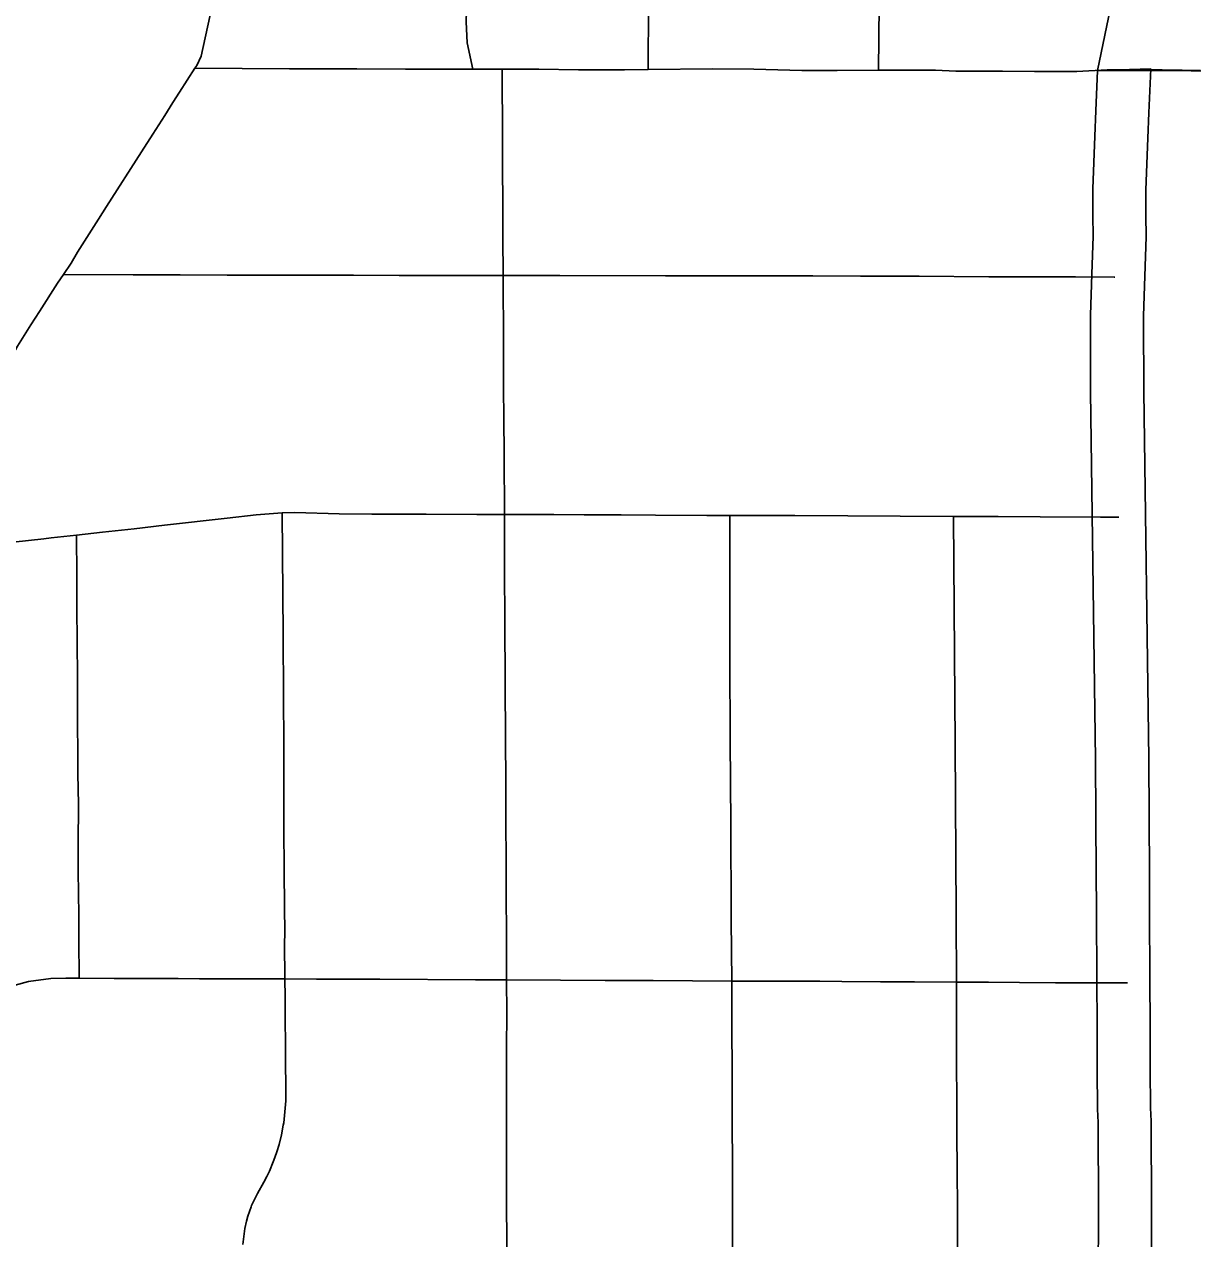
# Model space of a CAD drawing. Extents: x -19 to 366, y -4 to 359.
# Drawn here: x 155.4399 to 155.7942, y 194.0408 to 194.4089 of the extents above; entities that cross this region are included whole.
import ezdxf

# ---------------------------------------------------------------- set-up
doc = ezdxf.new("R2010")
doc.units = 0
for name, color, linetype in [('Level 10', 7, 'Continuous'), ('Level 33', 7, 'Continuous'), ('Level 60', 7, 'Continuous')]:
    doc.layers.add(name, color=color, linetype=linetype)

msp = doc.modelspace()

# ---------------------------------------------------------------- linework, layer by layer
at = {"layer": 'Level 10'}
for p, q in [((155.76359, 194.33314), (155.76358, 194.33312)), ((155.76359, 194.33314), (155.76358, 194.33312)), ((155.77967, 194.33258), (155.77967, 194.33258)), ((155.76474, 194.18602), (155.76474, 194.18623)), ((155.76474, 194.18602), (155.76474, 194.18623)), ((155.78084, 194.18623), (155.78084, 194.18633)), ((155.76515, 194.11809), (155.76515, 194.11817)), ((155.76515, 194.11809), (155.76515, 194.11817)), ((155.78124, 194.11819), (155.78124, 194.11822)), ((155.76558, 194.04989), (155.76558, 194.0499)), ((155.76558, 194.04989), (155.76558, 194.0499)), ((155.78168, 194.04992), (155.78168, 194.04992))]:
    msp.add_line(p, q, dxfattribs=at)
for points in [[(155.82217, 194.3947), (155.76532, 194.39494), (155.78685, 194.49871), (155.78934, 194.50995), (155.79133, 194.51633), (155.79322, 194.52145), (155.79466, 194.52494), (155.79791, 194.53172), (155.79985, 194.53524)], [(155.76532, 194.39494), (155.76479, 194.3827), (155.76447, 194.37496), (155.76392, 194.35907), (155.7639, 194.35456), (155.76391, 194.35095), (155.76398, 194.34469), (155.76359, 194.33314)], [(155.76532, 194.39494), (155.76479, 194.3827), (155.76447, 194.37496), (155.76392, 194.35907), (155.7639, 194.35456), (155.76391, 194.35095), (155.76398, 194.34469), (155.76359, 194.33314)], [(155.76532, 194.39494), (155.78145, 194.39539), (155.78088, 194.38202), (155.78056, 194.37435), (155.78002, 194.35875), (155.78, 194.35453), (155.78, 194.35107), (155.78008, 194.34451), (155.77967, 194.33258)], [(155.77967, 194.33258), (155.78008, 194.34451), (155.78, 194.35107), (155.78, 194.35453), (155.78002, 194.35875), (155.78056, 194.37435), (155.78088, 194.38202), (155.78145, 194.39539), (155.76532, 194.39494)], [(155.76358, 194.33312), (155.76317, 194.32076), (155.76319, 194.31318), (155.76323, 194.30404), (155.76325, 194.29749), (155.76474, 194.18602)], [(155.76358, 194.33312), (155.76317, 194.32076), (155.76319, 194.31318), (155.76323, 194.30404), (155.76325, 194.29749), (155.76474, 194.18602)], [(155.77967, 194.33258), (155.77927, 194.32051), (155.77929, 194.31324), (155.77933, 194.3041), (155.77935, 194.29763), (155.78084, 194.18623)], [(155.78084, 194.18623), (155.77935, 194.29763), (155.77933, 194.3041), (155.77929, 194.31324), (155.77927, 194.32051), (155.77967, 194.33258)], [(155.76474, 194.18623), (155.76495, 194.15089), (155.765, 194.1413), (155.76515, 194.11809)], [(155.76474, 194.18623), (155.76495, 194.15089), (155.765, 194.1413), (155.76515, 194.11809)], [(155.78084, 194.18633), (155.78104, 194.15098), (155.78109, 194.1414), (155.78124, 194.11819)], [(155.78124, 194.11819), (155.78109, 194.1414), (155.78104, 194.15098), (155.78084, 194.18633)], [(155.76515, 194.11817), (155.76518, 194.10669), (155.76518, 194.10293), (155.76519, 194.09749), (155.76524, 194.09212), (155.76532, 194.08004), (155.76554, 194.076), (155.76558, 194.04989)], [(155.76515, 194.11817), (155.76518, 194.10669), (155.76518, 194.10293), (155.76519, 194.09749), (155.76524, 194.09212), (155.76532, 194.08004), (155.76554, 194.076), (155.76558, 194.04989)], [(155.78124, 194.11822), (155.78128, 194.10671), (155.78128, 194.10294), (155.78129, 194.09758), (155.78133, 194.09224), (155.78142, 194.08052), (155.78164, 194.07644), (155.78168, 194.04992)], [(155.78168, 194.04992), (155.78164, 194.07644), (155.78142, 194.08052), (155.78133, 194.09224), (155.78129, 194.09758), (155.78128, 194.10294), (155.78128, 194.10671), (155.78124, 194.11822)], [(155.76558, 194.0499), (155.76559, 194.0425), (155.76556, 194.03546), (155.76556, 194.03216), (155.76562, 194.0222), (155.76569, 194.01377), (155.76582, 193.98157)], [(155.76558, 194.0499), (155.76559, 194.0425), (155.76556, 194.03546), (155.76556, 194.03216), (155.76562, 194.0222), (155.76569, 194.01377), (155.76582, 193.98157)], [(155.78168, 194.04992), (155.78169, 194.04248), (155.78166, 194.03544), (155.78166, 194.03221), (155.78172, 194.02231), (155.78178, 194.01387), (155.78192, 193.98163)], [(155.78192, 193.98163), (155.78178, 194.01387), (155.78172, 194.02231), (155.78166, 194.03221), (155.78166, 194.03544), (155.78169, 194.04248), (155.78168, 194.04992)]]:
    msp.add_lwpolyline(points, dxfattribs=at)
at = {"layer": 'Level 33'}
for points in [[(155.62912, 194.39516), (155.62922, 194.41485), (155.62956, 194.43988), (155.62965, 194.45092), (155.62976, 194.46227), (155.62989, 194.47467), (155.63003, 194.48972), (155.63009, 194.50114), (155.63029, 194.51673), (155.63034, 194.5246), (155.63057, 194.54672)], [(155.69894, 194.39498), (155.69926, 194.42466), (155.6994, 194.43891), (155.69979, 194.46728), (155.69986, 194.47532), (155.7, 194.48789), (155.70019, 194.50127), (155.70051, 194.5254), (155.70092, 194.54589)], [(155.49169, 194.39562), (155.49221, 194.39642), (155.49352, 194.39927), (155.4962, 194.41128), (155.49709, 194.41549), (155.49936, 194.4265), (155.50126, 194.43582), (155.50394, 194.44839), (155.50514, 194.4542), (155.50728, 194.46446), (155.50889, 194.47219), (155.51093, 194.48177), (155.51174, 194.48554), (155.51294, 194.49129), (155.51382, 194.49419), (155.51604, 194.50081), (155.5185, 194.50393), (155.52083, 194.5068), (155.52603, 194.51139), (155.52923, 194.51423), (155.534, 194.51879), (155.53506, 194.51967), (155.53677, 194.52178)], [(155.5759, 194.3953), (155.57421, 194.40329), (155.57395, 194.40961), (155.57424, 194.41976), (155.57453, 194.43775), (155.57496, 194.46758), (155.57519, 194.48127), (155.57563, 194.50397), (155.5758, 194.51951)], [(155.45181, 194.33308), (155.45412, 194.33649), (155.45606, 194.33979), (155.46246, 194.34981), (155.46488, 194.35366), (155.47545, 194.3702), (155.47891, 194.37563), (155.48251, 194.38125), (155.48502, 194.38519), (155.48703, 194.38838), (155.49169, 194.39562)], [(155.5759, 194.3953), (155.56299, 194.3953), (155.5555, 194.39535), (155.54079, 194.39541), (155.53023, 194.39543), (155.52033, 194.39545), (155.49169, 194.39562)], [(155.58478, 194.39531), (155.5759, 194.3953)], [(155.58513, 194.33278), (155.58505, 194.34438), (155.58504, 194.35183), (155.58495, 194.36831), (155.58492, 194.37395), (155.58478, 194.39531)], [(155.62912, 194.39516), (155.62187, 194.39508), (155.61391, 194.39512), (155.60797, 194.39513), (155.59598, 194.39531), (155.58478, 194.39531)], [(155.69894, 194.39498), (155.68644, 194.39495), (155.67564, 194.39494), (155.66116, 194.39531), (155.64858, 194.39539), (155.62912, 194.39516)], [(155.79095, 194.39499), (155.78489, 194.3951), (155.77499, 194.39508), (155.76824, 194.39509), (155.75906, 194.39462), (155.75305, 194.39461), (155.74627, 194.39461), (155.73654, 194.39466), (155.73216, 194.39466), (155.72233, 194.39467), (155.71616, 194.39498), (155.71311, 194.395), (155.69894, 194.39498)], [(155.79655, 194.39488), (155.79095, 194.39499)], [(155.4282, 194.25141), (155.42869, 194.25227), (155.42876, 194.25635), (155.42919, 194.26357), (155.43022, 194.27882), (155.43086, 194.28908), (155.43283, 194.30072), (155.43419, 194.30445), (155.43792, 194.31134), (155.44196, 194.31777), (155.44456, 194.32185), (155.45002, 194.33043), (155.45181, 194.33308)], [(155.58513, 194.33278), (155.5682, 194.33276), (155.55363, 194.33281), (155.53975, 194.33289), (155.52469, 194.33285), (155.50141, 194.33291), (155.48722, 194.33294), (155.48153, 194.33297), (155.48018, 194.33296), (155.47872, 194.33296), (155.47298, 194.33299), (155.45181, 194.33308)], [(155.77054, 194.3323), (155.77033, 194.3323), (155.75861, 194.33234), (155.73239, 194.33237), (155.7113, 194.33254), (155.69345, 194.33255), (155.67897, 194.33263), (155.65237, 194.33268), (155.63433, 194.33271), (155.60235, 194.33278), (155.5984, 194.33279), (155.58513, 194.33278)], [(155.5855, 194.26034), (155.58541, 194.27831), (155.58533, 194.28976), (155.58528, 194.29844), (155.58523, 194.31199), (155.58513, 194.33278)], [(155.51813, 194.26086), (155.51024, 194.26019), (155.50143, 194.25921), (155.48245, 194.25707), (155.47323, 194.25602), (155.46369, 194.25495), (155.45573, 194.25407)], [(155.5855, 194.26034), (155.57714, 194.26036), (155.56179, 194.26044), (155.55376, 194.26046), (155.54531, 194.26047), (155.53545, 194.2605), (155.52192, 194.26091), (155.51813, 194.26086)], [(155.51897, 194.11956), (155.51888, 194.13036), (155.51889, 194.13334), (155.51885, 194.14168), (155.51878, 194.15208), (155.51868, 194.16569), (155.51863, 194.18063), (155.51862, 194.19058), (155.51851, 194.2054), (155.51843, 194.22397), (155.51813, 194.26086)], [(155.58617, 194.11928), (155.58612, 194.13272), (155.58611, 194.13535), (155.58606, 194.14258), (155.58592, 194.17998), (155.58585, 194.19166), (155.58565, 194.22773), (155.58557, 194.24389), (155.5855, 194.26034)], [(155.65381, 194.26001), (155.6469, 194.26002), (155.63133, 194.26013), (155.62086, 194.2602), (155.60968, 194.26025), (155.60047, 194.2603), (155.5855, 194.26034)], [(155.65441, 194.11892), (155.65429, 194.13739), (155.65429, 194.13884), (155.65411, 194.16635), (155.65398, 194.19194), (155.65388, 194.21674), (155.65381, 194.24037), (155.65381, 194.26001)], [(155.72168, 194.25974), (155.70554, 194.25983), (155.68963, 194.25993), (155.67357, 194.25998), (155.65381, 194.26001)], [(155.72256, 194.11858), (155.72255, 194.12196), (155.72252, 194.13497), (155.72248, 194.13943), (155.72237, 194.1565), (155.72215, 194.19094), (155.722, 194.21818), (155.72168, 194.25974)], [(155.77182, 194.25953), (155.76625, 194.25954), (155.74799, 194.2596), (155.73518, 194.25967), (155.72168, 194.25974)], [(155.45573, 194.25407), (155.44811, 194.25323), (155.44582, 194.25297), (155.43654, 194.25191), (155.4282, 194.25141)], [(155.4566, 194.1198), (155.45649, 194.13147), (155.45651, 194.13332), (155.45646, 194.13884), (155.45632, 194.15218), (155.45629, 194.16026), (155.45633, 194.17254), (155.45622, 194.18174), (155.45615, 194.1872), (155.45607, 194.19791), (155.45609, 194.21149), (155.45598, 194.22125), (155.4559, 194.23256), (155.45589, 194.24178), (155.45573, 194.25407)], [(155.4566, 194.1198), (155.45255, 194.11982), (155.44801, 194.11965), (155.44122, 194.11877), (155.43424, 194.11684), (155.4314, 194.11582), (155.42851, 194.11453), (155.42273, 194.11125), (155.42238, 194.11104), (155.41918, 194.10872), (155.4156, 194.10575), (155.41394, 194.10417), (155.41206, 194.1022), (155.40759, 194.09723)], [(155.51897, 194.11956), (155.50722, 194.11961), (155.49308, 194.11963), (155.48657, 194.11965), (155.48356, 194.11966), (155.47432, 194.11972), (155.46717, 194.11973), (155.4566, 194.1198)], [(155.50615, 194.03906), (155.50683, 194.04396), (155.50736, 194.04618), (155.50772, 194.04765), (155.50872, 194.05049), (155.50887, 194.05091), (155.51068, 194.05452), (155.51259, 194.05798), (155.51349, 194.05968), (155.51425, 194.0613), (155.51542, 194.06408), (155.5159, 194.06542), (155.51651, 194.06711), (155.5172, 194.0694), (155.5179, 194.07227), (155.51847, 194.07522), (155.51859, 194.0759), (155.5192, 194.08258), (155.51921, 194.08386), (155.51922, 194.08515), (155.51911, 194.09599), (155.51909, 194.09735), (155.51903, 194.10965), (155.51902, 194.11401), (155.51897, 194.11956)], [(155.58617, 194.11928), (155.57676, 194.11932), (155.54777, 194.11944), (155.54017, 194.11946), (155.52849, 194.11951), (155.51897, 194.11956)], [(155.58617, 193.98305), (155.58616, 193.99438), (155.58617, 193.99877), (155.58617, 194.0157), (155.58621, 194.04275), (155.58619, 194.04876), (155.58617, 194.06375), (155.58615, 194.07399), (155.58616, 194.08695), (155.58618, 194.09842), (155.58621, 194.10917), (155.58617, 194.11928)], [(155.65441, 194.11892), (155.63061, 194.11906), (155.62414, 194.11909), (155.61601, 194.11912), (155.60249, 194.11921), (155.58617, 194.11928)], [(155.65492, 193.98248), (155.65488, 193.99556), (155.65487, 193.9976), (155.65482, 194.00553), (155.65479, 194.01382), (155.65473, 194.02373), (155.65469, 194.03032), (155.65468, 194.03962), (155.65466, 194.04584), (155.65464, 194.05746), (155.65462, 194.06219), (155.65455, 194.07708), (155.65454, 194.08679), (155.65454, 194.09336), (155.65448, 194.10311), (155.65447, 194.11057), (155.65441, 194.11892)], [(155.72256, 194.11858), (155.70986, 194.11864), (155.69956, 194.11869), (155.68783, 194.11882), (155.68118, 194.11884), (155.67175, 194.11884), (155.66597, 194.11885), (155.65441, 194.11892)], [(155.72302, 193.98208), (155.72294, 193.99272), (155.72287, 194.00699), (155.72292, 194.01961), (155.72287, 194.03208), (155.72288, 194.03904), (155.72283, 194.05021), (155.7228, 194.06151), (155.72272, 194.0729), (155.72267, 194.08239), (155.72262, 194.09437), (155.72256, 194.11858)], [(155.77437, 194.11834), (155.76103, 194.11841), (155.75264, 194.11842), (155.74163, 194.11848), (155.73232, 194.11854), (155.72256, 194.11858)]]:
    msp.add_lwpolyline(points, dxfattribs=at)
at = {"layer": 'Level 60'}
for points in [[(156.50946, 189.3937), (156.44759, 191.65634), (156.2114, 200.27623), (155.97446, 208.89626), (155.73678, 217.51643), (155.49836, 226.13674), (155.2592, 234.75719), (155.01929, 243.37778), (154.77865, 251.9985), (154.53727, 260.61937), (154.29515, 269.24038), (154.0523, 277.86152), (153.80871, 286.48281), (153.56438, 295.10424), (153.31933, 303.72581), (153.07354, 312.34752), (152.82702, 320.96938), (152.57978, 329.59137), (152.3318, 338.21351), (152.0831, 346.83579)], [(0, 189.51617), (7.11214, 189.52059), (14.22427, 189.53386), (21.33637, 189.55597), (28.44845, 189.58693), (35.56048, 189.62672), (42.67245, 189.67537), (49.78436, 189.73285), (56.89619, 189.79918), (64.00793, 189.87436), (71.11958, 189.95838), (78.23111, 190.05124), (85.34253, 190.15294), (92.45381, 190.26349), (99.56495, 190.38288), (106.67593, 190.51112), (113.78675, 190.6482), (120.89739, 190.79412), (128.00785, 190.94888), (135.11811, 191.11248), (142.22816, 191.28493), (149.33799, 191.46621), (156.44759, 191.65634), (163.55694, 191.85531), (170.66605, 192.06312), (177.77489, 192.27977), (184.88345, 192.50526), (191.99173, 192.73959), (199.09971, 192.98276), (206.20739, 193.23477), (213.31474, 193.49561), (220.42177, 193.7653), (227.52845, 194.04382), (234.63479, 194.33118), (241.74076, 194.62738), (248.84635, 194.93241), (255.95157, 195.24628), (263.05638, 195.56898), (270.16079, 195.90052), (277.26478, 196.24089), (284.36834, 196.5901), (291.47147, 196.94814), (298.57414, 197.31501), (305.67635, 197.69072), (312.77809, 198.07525), (319.87934, 198.46862), (326.9801, 198.87082), (334.08035, 199.28185), (341.18009, 199.7017)]]:
    msp.add_spline(points, degree=3, dxfattribs=at)

doc.saveas('drawing.dxf')
